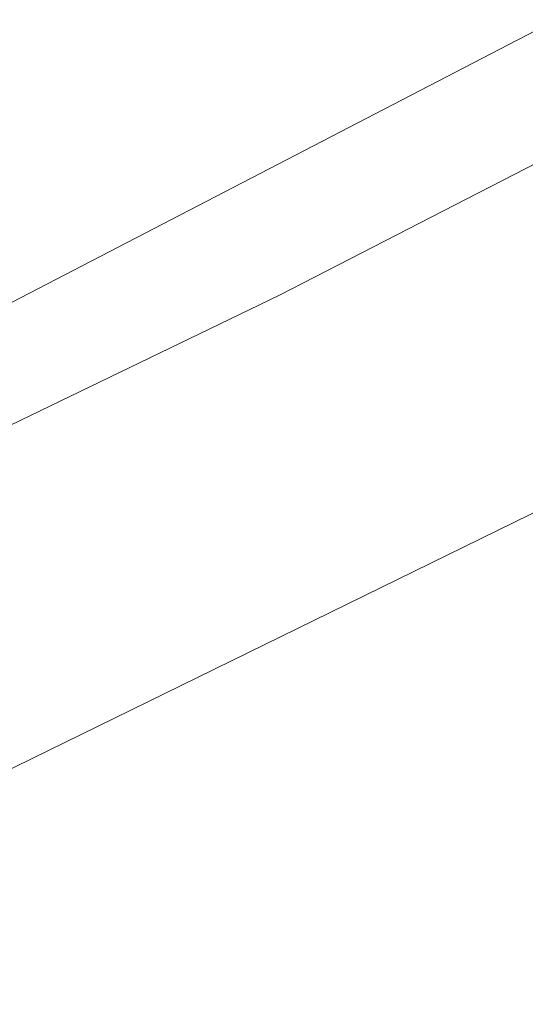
# Model space of a CAD drawing. Header units: millimetres. Extents: x 162876 to 168130, y 402614 to 405602.
# Tile 519 of 656: x 165477.52 to 165482.36, y 403911.69 to 403921.12. Entities that reach past the tile are written whole.
import ezdxf

# ---------------------------------------------------------------- set-up
doc = ezdxf.new("R2010")
doc.units = ezdxf.units.MM
for name, color, linetype, lineweight in [('X-CA190022.004-UO-BGT_Ondergrond$0$GE_244_Taludlijn_Lijn_GEM', 253, 'Continuous', 9), ('X-CA190022.004-UO-BGT_Ondergrond$0$GE_367_OWGBerm_groenvoorziening_grasenk_GEM', 253, 'Continuous', 9), ('X-CA190022.004-UO-BGT_Ondergrond$0$GE_504_WTDWaterloop_sloot_Vlak_GEM', 253, 'Continuous', 9), ('X-CA190022.004-UO-BGT_Ondergrond$0$GE_541_OWTOever_slootkant_Vlak_GEM', 253, 'Continuous', 9), ('X-CA190022.004-UO-OPB_Opbreek_v0.1$0$V-WE-VH-VERHARDING_TEGEL-A-200', 252, 'Continuous', 18)]:
    doc.layers.add(name, color=color, linetype=linetype, lineweight=lineweight)
doc.layers.add('X-CA190022.004-UO-OPB_Opbreek_v0.1$0$V-WE-VH-VERHARDING_ASFALT-A-200 DEKLAAG FREZEN', color=32, linetype='Continuous', lineweight=18, transparency=0.5)

msp = doc.modelspace()

# ---------------------------------------------------------------- hatches: boundary and pattern name
at = {"layer": 'X-CA190022.004-UO-OPB_Opbreek_v0.1$0$V-WE-VH-VERHARDING_ASFALT-A-200 DEKLAAG FREZEN'}
h = msp.add_hatch(dxfattribs=at)
h.set_pattern_fill('AVH-ASFALT', color=256, scale=0.5, pattern_type=2)
h.set_pattern_definition([(60, (0, 0), (-0.4330127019, 0.25), []), (120, (0, 0), (-0.4330127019, -0.25), [])])
h.paths.add_polyline_path([(165509.7816, 403931.39), (165512.2576, 403933.865), (165509.6084, 403936.1928), (165509.2789, 403935.8538), (165480.2366, 403905.168, 0.008697), (165475.2467, 403899.7023), (165477.8214, 403897.4324, -0.008776), (165479.1541, 403898.874), (165480.2736, 403900.062), (165495.0276, 403915.726)])
at = {"layer": 'X-CA190022.004-UO-OPB_Opbreek_v0.1$0$V-WE-VH-VERHARDING_TEGEL-A-200'}
h = msp.add_hatch(dxfattribs=at)
h.set_pattern_fill('AVH-TEGEL_300X300_HALFST-SO', color=256, scale=2, pattern_type=2)
h.set_pattern_definition([(0, (0, 0), (0.6, 0.3), [0.6, -0.6]), (90, (0, 0), (-0.6, 4e-17), [])])
edge = h.paths.add_edge_path()
edge.add_line((165468.5105, 403879.8795), (165470.3123, 403879.3785))
edge.add_line((165470.3123, 403879.3785), (165470.3534, 403879.5789))
edge.add_arc((165621.5347, 403843.8199), 155.3528, 166.262853, 166.692372, ccw=False)
edge.add_arc((165501.6692, 403873.13), 31.9558, 144.71918, 166.27624, ccw=False)
edge.add_arc((165508.1583, 403869.4315), 39.396, 137.84681, 145.77908, ccw=False)
edge.add_line((165478.9519, 403895.8707), (165480.0453, 403897.0302))
edge.add_line((165480.0453, 403897.0302), (165509.5157, 403928.2885))
edge.add_line((165509.5157, 403928.2885), (165514.018, 403932.9109))
edge.add_arc((165515.3017, 403931.4049), 1.9789, 52.13781, 130.44674, ccw=False)
edge.add_line((165516.5163, 403932.9672), (165517.0066, 403932.5344))
edge.add_line((165517.0066, 403932.5344), (165524.0861, 403926.2835))
edge.add_line((165524.0861, 403926.2835), (165525.3461, 403927.7242))
edge.add_line((165525.3461, 403927.7242), (165518.0268, 403934.1622))
edge.add_arc((165515.3011, 403931.4806), 3.8237, 44.53348, 128.01372)
edge.add_line((165512.9463, 403934.4931), (165512.2257, 403933.7656))
edge.add_line((165512.2257, 403933.7656), (165509.7504, 403931.2913))
edge.add_line((165509.7504, 403931.2913), (165480.2432, 403899.9641))
edge.add_line((165480.2432, 403899.9641), (165478.005, 403897.5889))
edge.add_arc((165523.1796, 403857.2925), 60.5356, 138.266592, 144.367175)
edge.add_arc((165502.0463, 403872.9997), 34.2112, 145.12798, 166.39015)
edge.add_arc((165598.9048, 403848.731), 134.063, 166.050115, 166.564962)

# ---------------------------------------------------------------- linework, layer by layer
at = {"layer": 'X-CA190022.004-UO-BGT_Ondergrond$0$GE_244_Taludlijn_Lijn_GEM'}
msp.add_line((165473.164, 403911.845), (165493.413, 403921.777), dxfattribs=at)
at = {"layer": 'X-CA190022.004-UO-BGT_Ondergrond$0$GE_367_OWGBerm_groenvoorziening_grasenk_GEM', "flags": 128}
for points in [[(165418.322, 403889.087), (165427.369, 403892.934), (165431.711, 403895.092), (165440.947, 403899.683), (165442.706, 403900.557), (165455.967, 403906.999), (165466.917, 403912.152), (165480.008, 403918.483), (165493.464, 403925.411), (165499.33, 403929.427), (165501.371, 403932.143), (165502.06, 403935.175), (165499.74, 403937.17), (165499.089, 403936.746), (165501.693, 403939.269), (165501.649, 403938.443), (165503.293, 403936.224)], [(165293.243, 403818.777), (165284.196, 403814.846), (165255.308, 403799.755), (165247.366, 403795.437), (165241.242, 403792.881), (165230.972, 403787.816), (165218.964, 403782.861), (165213.949, 403780.601), (165208.313, 403777.778), (165207.932, 403778.55), (165207.634, 403779.154), (165206.967, 403780.505), (165206.793, 403780.855), (165205.831, 403782.805), (165207.914, 403783.806), (165464.701, 403907.211), (165473.164, 403911.845), (165493.413, 403921.777), (165496.769, 403924.303), (165499.833, 403927.674), (165503.305, 403931.968)], [(165503.305, 403931.968), (165499.833, 403927.674), (165496.769, 403924.303), (165493.413, 403921.777), (165473.164, 403911.845), (165464.701, 403907.211), (165207.914, 403783.806)]]:
    msp.add_lwpolyline(points, dxfattribs=at)
at = {"layer": 'X-CA190022.004-UO-BGT_Ondergrond$0$GE_504_WTDWaterloop_sloot_Vlak_GEM', "flags": 128}
msp.add_lwpolyline([(165410.855, 403890.87), (165432.998, 403901.193), (165448.153, 403908.51), (165467.316, 403918.285), (165493.188, 403930.978), (165497.688, 403934.283), (165499.377, 403935.428), (165499.928, 403935.611), (165500.722, 403934.769), (165500.495, 403934.327), (165499.733, 403932.417), (165498.172, 403930.507), (165492.915, 403926.449), (165471.659, 403915.411), (165458.016, 403909.344), (165447.554, 403904.256), (165428.723, 403894.968), (165416.964, 403889.751)], dxfattribs=at)
at = {"layer": 'X-CA190022.004-UO-BGT_Ondergrond$0$GE_541_OWTOever_slootkant_Vlak_GEM', "flags": 128}
for points in [[(165460.346, 403916.117), (165465.332, 403918.371), (165471.772, 403921.701), (165482.421, 403926.8), (165490.86, 403931.38), (165498.332, 403936.252), (165498.453, 403936.129), (165499.089, 403936.746), (165499.74, 403937.17), (165502.06, 403935.175), (165501.371, 403932.143), (165499.33, 403929.427), (165493.464, 403925.411), (165480.008, 403918.483), (165466.917, 403912.152), (165455.967, 403906.999)], [(165416.964, 403889.751), (165428.723, 403894.968), (165447.554, 403904.256), (165458.016, 403909.344), (165471.659, 403915.411), (165492.915, 403926.449), (165498.172, 403930.507), (165499.733, 403932.417), (165500.495, 403934.327), (165500.722, 403934.769), (165499.928, 403935.611), (165499.377, 403935.428), (165497.688, 403934.283), (165493.188, 403930.978), (165467.316, 403918.285), (165448.153, 403908.51), (165432.998, 403901.193), (165410.855, 403890.87)]]:
    msp.add_lwpolyline(points, dxfattribs=at)

doc.saveas('drawing.dxf')
